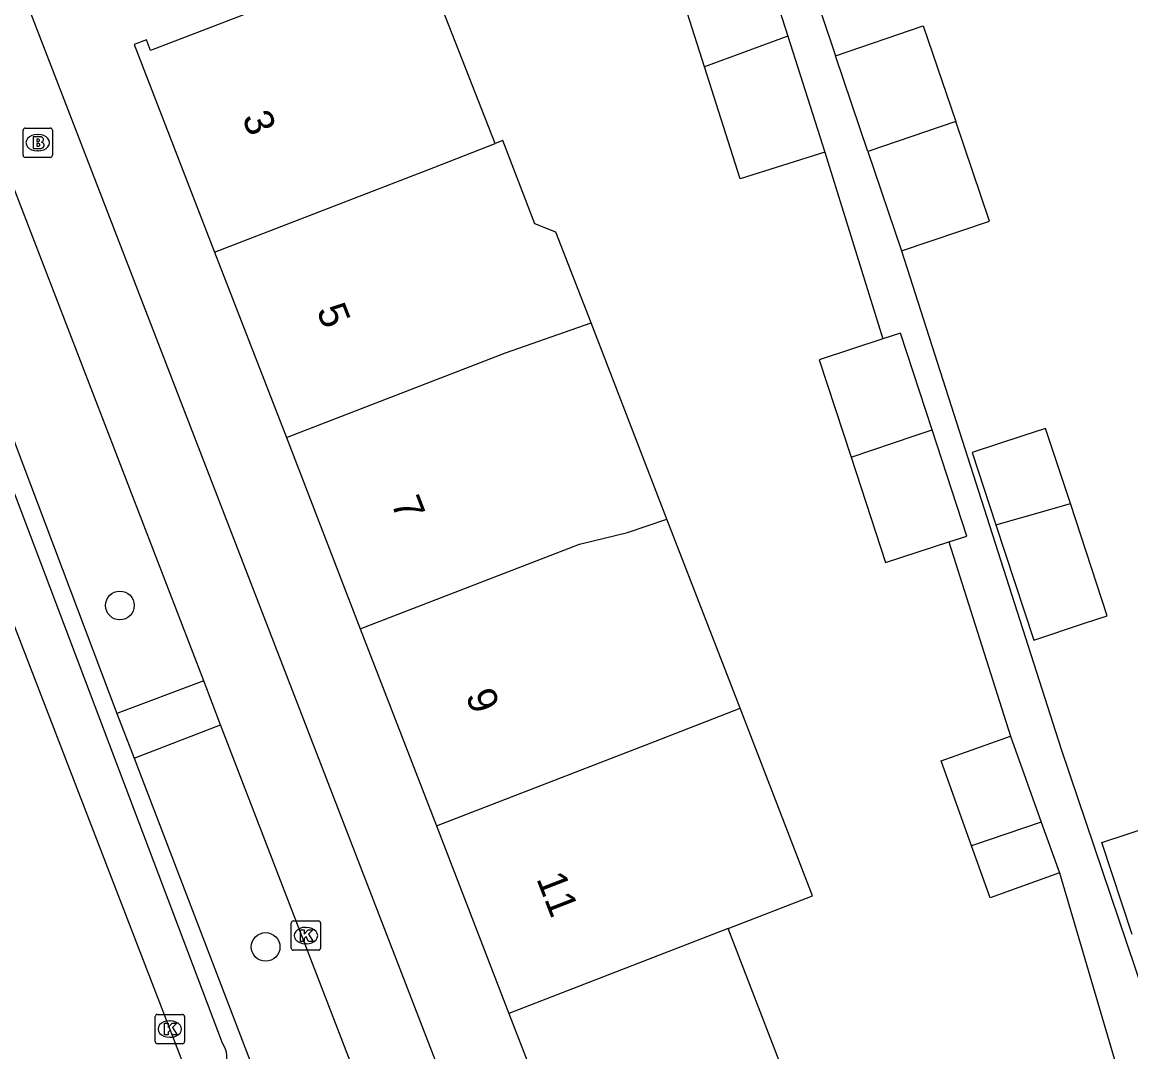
# Model space of a CAD drawing. Extents: x 162532 to 163264, y 381233 to 382042.
# Drawn here: x 162863.62 to 162901.44, y 381829.7 to 381864.82 of the extents above; entities that cross this region are included whole.
import ezdxf

# ---------------------------------------------------------------- set-up
doc = ezdxf.new("R2010")
doc.units = 0
for name, color, linetype in [('IMGEO_Boom', 7, 'Continuous'), ('IMGEO_Brandkraan', 7, 'Continuous'), ('IMGEO_Kolk', 7, 'Continuous'), ('IMGEO_Pand', 7, 'Continuous'), ('IMGEO_Pand_nummerreeks', 7, 'Continuous'), ('IMGEO_Rijbaan_lokaal_open', 7, 'Continuous'), ('IMGEO_Voetpad_open', 7, 'Continuous')]:
    doc.layers.add(name, color=color, linetype=linetype)

msp = doc.modelspace()

# ---------------------------------------------------------------- linework, layer by layer
at = {"layer": 'IMGEO_Boom'}
for centre in [(162866.956, 381844.925), (162871.927, 381833.281)]:
    msp.add_circle(centre, 0.489, dxfattribs=at)
at = {"layer": 'IMGEO_Brandkraan'}
for p, q in [((162863.653, 381860.282), (162863.653, 381861.134)), ((162863.728, 381861.208), (162864.58, 381861.208)), ((162864.141, 381860.988), (162864.166, 381860.988)), ((162864.654, 381861.134), (162864.654, 381860.282)), ((162864.58, 381860.208), (162863.728, 381860.208)), ((162864.164, 381860.428), (162864.139, 381860.428))]:
    msp.add_line(p, q, dxfattribs=at)
for points in [[(162863.653, 381860.282), (162863.653, 381861.134)], [(162863.728, 381861.208), (162864.58, 381861.208)], [(162864.001, 381860.908), (162864.001, 381860.508), (162864.214, 381860.508)], [(162864.232, 381860.908), (162864.001, 381860.908)], [(162864.654, 381861.134), (162864.654, 381860.282)], [(162864.18, 381860.827), (162864.126, 381860.827), (162864.126, 381860.751)], [(162864.126, 381860.751), (162864.179, 381860.751)], [(162864.188, 381860.675), (162864.126, 381860.675), (162864.126, 381860.594)], [(162864.126, 381860.594), (162864.188, 381860.594)], [(162864.58, 381860.208), (162863.728, 381860.208)]]:
    msp.add_lwpolyline(points, dxfattribs=at)
for centre, radius, start, end in [((162863.73, 381861.132), 0.0765, 91.552, 178.448), ((162863.73, 381861.132), 0.0765, 91.552, 178.448), ((162864.236, 381860.763), 0.145, 59.4692, 91.5367), ((162864.261, 381860.81), 0.0922, 285.5137, 58.1501), ((162864.578, 381861.132), 0.0765, 1.552, 88.448), ((162864.578, 381861.132), 0.0765, 1.552, 88.448), ((162864.181, 381860.789), 0.0379, 267.8285, 90.9355), ((162864.189, 381860.634), 0.0404, 269.8759, 90.5077), ((162864.22, 381860.759), 0.251, 268.6676, 293.5347), ((162864.266, 381860.618), 0.105, 301.3115, 78.989), ((162863.73, 381860.284), 0.0765, 181.552, 268.448), ((162863.73, 381860.284), 0.0765, 181.552, 268.448), ((162864.578, 381860.284), 0.0765, 271.552, 358.448), ((162864.578, 381860.284), 0.0765, 271.552, 358.448)]:
    msp.add_arc(centre, radius, start, end, dxfattribs=at)
for centre, major_axis, ratio, start_param, end_param in [((162864.14, 381860.708), (-0.387, 0.002), 0.722429, 4.712389, 7.853982), ((162864.165, 381860.708), (-0.39, 0.002), 0.717154, 1.570796, 4.712389)]:
    msp.add_ellipse(centre, major_axis=major_axis, ratio=ratio, start_param=start_param, end_param=end_param, dxfattribs=at)
at = {"layer": 'IMGEO_Kolk'}
for p, q in [((162872.8, 381833.241), (162872.8, 381834.093)), ((162872.875, 381834.167), (162873.727, 381834.167)), ((162873.801, 381834.093), (162873.801, 381833.241)), ((162873.288, 381833.947), (162873.313, 381833.947)), ((162873.311, 381833.387), (162873.286, 381833.387)), ((162873.727, 381833.167), (162872.875, 381833.167)), ((162868.235, 381830.978), (162869.087, 381830.978)), ((162868.16, 381830.052), (162868.16, 381830.904)), ((162868.648, 381830.758), (162868.673, 381830.758)), ((162869.161, 381830.904), (162869.161, 381830.052)), ((162869.087, 381829.978), (162868.235, 381829.978)), ((162868.671, 381830.198), (162868.646, 381830.198))]:
    msp.add_line(p, q, dxfattribs=at)
for points in [[(162872.8, 381833.241), (162872.8, 381834.093)], [(162872.875, 381834.167), (162873.727, 381834.167)], [(162873.801, 381834.093), (162873.801, 381833.241)], [(162873.121, 381833.867), (162873.244, 381833.867), (162873.244, 381833.716), (162873.374, 381833.867), (162873.538, 381833.867), (162873.392, 381833.716), (162873.545, 381833.467), (162873.393, 381833.467), (162873.308, 381833.631), (162873.244, 381833.564), (162873.244, 381833.467), (162873.121, 381833.467), (162873.121, 381833.867)], [(162873.727, 381833.167), (162872.875, 381833.167)], [(162868.235, 381830.978), (162869.087, 381830.978)], [(162868.16, 381830.052), (162868.16, 381830.904)], [(162868.481, 381830.678), (162868.604, 381830.678), (162868.604, 381830.527), (162868.734, 381830.678), (162868.898, 381830.678), (162868.752, 381830.527), (162868.905, 381830.278), (162868.753, 381830.278), (162868.668, 381830.442), (162868.604, 381830.375), (162868.604, 381830.278), (162868.481, 381830.278), (162868.481, 381830.678)], [(162869.161, 381830.904), (162869.161, 381830.052)], [(162869.087, 381829.978), (162868.235, 381829.978)]]:
    msp.add_lwpolyline(points, dxfattribs=at)
for centre, start, end in [((162872.877, 381834.091), 91.552, 178.448), ((162872.877, 381834.091), 91.552, 178.448), ((162873.725, 381834.091), 1.552, 88.448), ((162873.725, 381834.091), 1.552, 88.448), ((162872.877, 381833.243), 181.552, 268.448), ((162872.877, 381833.243), 181.552, 268.448), ((162873.725, 381833.243), 271.552, 358.448), ((162873.725, 381833.243), 271.552, 358.448), ((162868.237, 381830.902), 91.552, 178.448), ((162868.237, 381830.902), 91.552, 178.448), ((162869.085, 381830.902), 1.552, 88.448), ((162869.085, 381830.902), 1.552, 88.448), ((162868.237, 381830.054), 181.552, 268.448), ((162868.237, 381830.054), 181.552, 268.448), ((162869.085, 381830.054), 271.552, 358.448), ((162869.085, 381830.054), 271.552, 358.448)]:
    msp.add_arc(centre, 0.0765, start, end, dxfattribs=at)
for centre, major_axis, ratio, start_param, end_param in [((162873.287, 381833.667), (-0.387, 0.002), 0.722429, 4.712389, 7.853982), ((162873.312, 381833.667), (-0.39, 0.002), 0.717154, 1.570796, 4.712389), ((162868.647, 381830.478), (-0.387, 0.002), 0.722429, 4.712389, 7.853982), ((162868.672, 381830.478), (-0.39, 0.002), 0.717154, 1.570796, 4.712389)]:
    msp.add_ellipse(centre, major_axis=major_axis, ratio=ratio, start_param=start_param, end_param=end_param, dxfattribs=at)
at = {"layer": 'IMGEO_Pand'}
for points in [[(162879.757, 381860.678), (162877.735, 381865.856), (162882.048, 381867.54), (162880.469, 381871.583), (162872.796, 381868.586), (162872.905, 381868.294), (162873.204, 381868.412), (162874.08, 381866.196), (162868.004, 381863.847), (162867.861, 381864.218), (162867.449, 381864.059), (162870.187, 381856.978)], [(162886.894, 381863.292), (162885.971, 381866.191), (162888.852, 381867.109)], [(162888.852, 381867.109), (162889.733, 381864.345)], [(162891.358, 381863.669), (162894.356, 381864.689), (162895.466, 381861.425)], [(162889.733, 381864.345), (162886.894, 381863.292)], [(162889.733, 381864.345), (162890.994, 381860.389)], [(162892.468, 381860.405), (162891.358, 381863.669)], [(162890.994, 381860.389), (162888.112, 381859.471), (162886.894, 381863.292)], [(162895.466, 381861.425), (162892.468, 381860.405)], [(162893.62, 381857.017), (162896.618, 381858.037), (162895.466, 381861.425)], [(162870.187, 381856.978), (162877.66, 381859.867), (162879.757, 381860.678)], [(162883.025, 381854.566), (162881.828, 381857.661), (162881.109, 381857.946), (162880.015, 381860.778), (162879.757, 381860.678)], [(162892.468, 381860.405), (162893.62, 381857.017)], [(162870.187, 381856.978), (162872.634, 381850.65)], [(162872.634, 381850.65), (162880.109, 381853.54), (162883.025, 381854.566)], [(162885.614, 381847.87), (162883.025, 381854.566)], [(162894.656, 381850.918), (162893.578, 381854.211), (162892.973, 381854.013)], [(162892.973, 381854.013), (162890.808, 381853.304), (162891.893, 381849.987)], [(162872.634, 381850.65), (162875.157, 381844.126)], [(162891.893, 381849.987), (162894.052, 381850.715), (162894.656, 381850.918)], [(162895.228, 381847.092), (162895.842, 381847.293), (162894.656, 381850.918)], [(162899.374, 381848.398), (162898.53, 381850.965), (162897.757, 381850.711), (162896.022, 381850.14), (162896.831, 381847.678)], [(162891.893, 381849.987), (162893.071, 381846.385), (162895.228, 381847.092)], [(162896.831, 381847.678), (162898.59, 381848.176), (162899.374, 381848.398)], [(162896.831, 381847.678), (162898.124, 381843.747), (162899.859, 381844.317), (162900.632, 381844.571), (162899.374, 381848.398)], [(162875.157, 381844.126), (162882.633, 381847.016), (162884.27, 381847.417), (162885.614, 381847.87)], [(162888.11, 381841.417), (162885.614, 381847.87)], [(162875.157, 381844.126), (162877.753, 381837.413)], [(162877.753, 381837.413), (162885.226, 381840.302), (162888.11, 381841.417)], [(162887.7, 381833.903), (162890.584, 381835.018), (162888.11, 381841.417)], [(162896.004, 381836.727), (162894.964, 381839.623), (162897.327, 381840.472)], [(162897.327, 381840.472), (162898.382, 381837.536)], [(162877.753, 381837.413), (162880.227, 381831.013)], [(162898.382, 381837.536), (162896.004, 381836.727)], [(162898.382, 381837.536), (162899.005, 381835.802)], [(162901.481, 381833.706), (162900.447, 381836.837), (162903.044, 381837.695), (162904.005, 381834.785)], [(162899.005, 381835.802), (162896.642, 381834.952), (162896.004, 381836.727)], [(162887.7, 381833.903), (162880.227, 381831.013)], [(162890.173, 381827.509), (162887.7, 381833.903)], [(162880.227, 381831.013), (162882.7, 381824.619)]]:
    msp.add_lwpolyline(points, dxfattribs=at)
at = {"layer": 'IMGEO_Rijbaan_lokaal_open'}
msp.add_lwpolyline([(162857.537, 381859.266), (162870.073, 381826.813)], dxfattribs=at)
at = {"layer": 'IMGEO_Voetpad_open'}
for points in [[(162890.312, 381866.807), (162890.373, 381866.622), (162891.358, 381863.669)], [(162863.638, 381865.85), (162890.266, 381796.929)], [(162890.994, 381860.389), (162892.973, 381854.013)], [(162869.824, 381842.35), (162863.089, 381859.816)], [(162893.62, 381857.017), (162899.056, 381840.02), (162905.21, 381821.822), (162911.331, 381802.421), (162916.434, 381803.505), (162919.12, 381803.079), (162921.741, 381803.799)], [(162860.9, 381855.243), (162861.472, 381855.47), (162866.857, 381841.239)], [(162870.452, 381829.995), (162860.9, 381855.243)], [(162895.228, 381847.092), (162897.327, 381840.472)], [(162869.824, 381842.35), (162866.857, 381841.239)], [(162870.392, 381840.859), (162869.824, 381842.35)], [(162866.857, 381841.239), (162867.441, 381839.722)], [(162867.441, 381839.722), (162870.392, 381840.859)], [(162876.018, 381826.256), (162870.392, 381840.859)], [(162867.441, 381839.722), (162873.063, 381825.051)], [(162899.005, 381835.802), (162901.391, 381827.701)]]:
    msp.add_lwpolyline(points, dxfattribs=at)
msp.add_arc((162869.84, 381829.539), 0.764, 330.003, 36.6898, dxfattribs=at)

# ---------------------------------------------------------------- texts
at = {"layer": 'IMGEO_Pand_nummerreeks'}
for s, rotation, p in [('3', 291.1419, (162871.114, 381861.569)), ('5', 291.1419, (162873.654, 381854.998)), ('7', 291.1407, (162876.195, 381848.428)), ('9', 291.1407, (162878.736, 381841.858)), ('11', 291.1419, (162881.152, 381835.61))]:
    msp.add_text(s, height=1, rotation=rotation, dxfattribs=at).set_placement(p)

doc.saveas('drawing.dxf')
